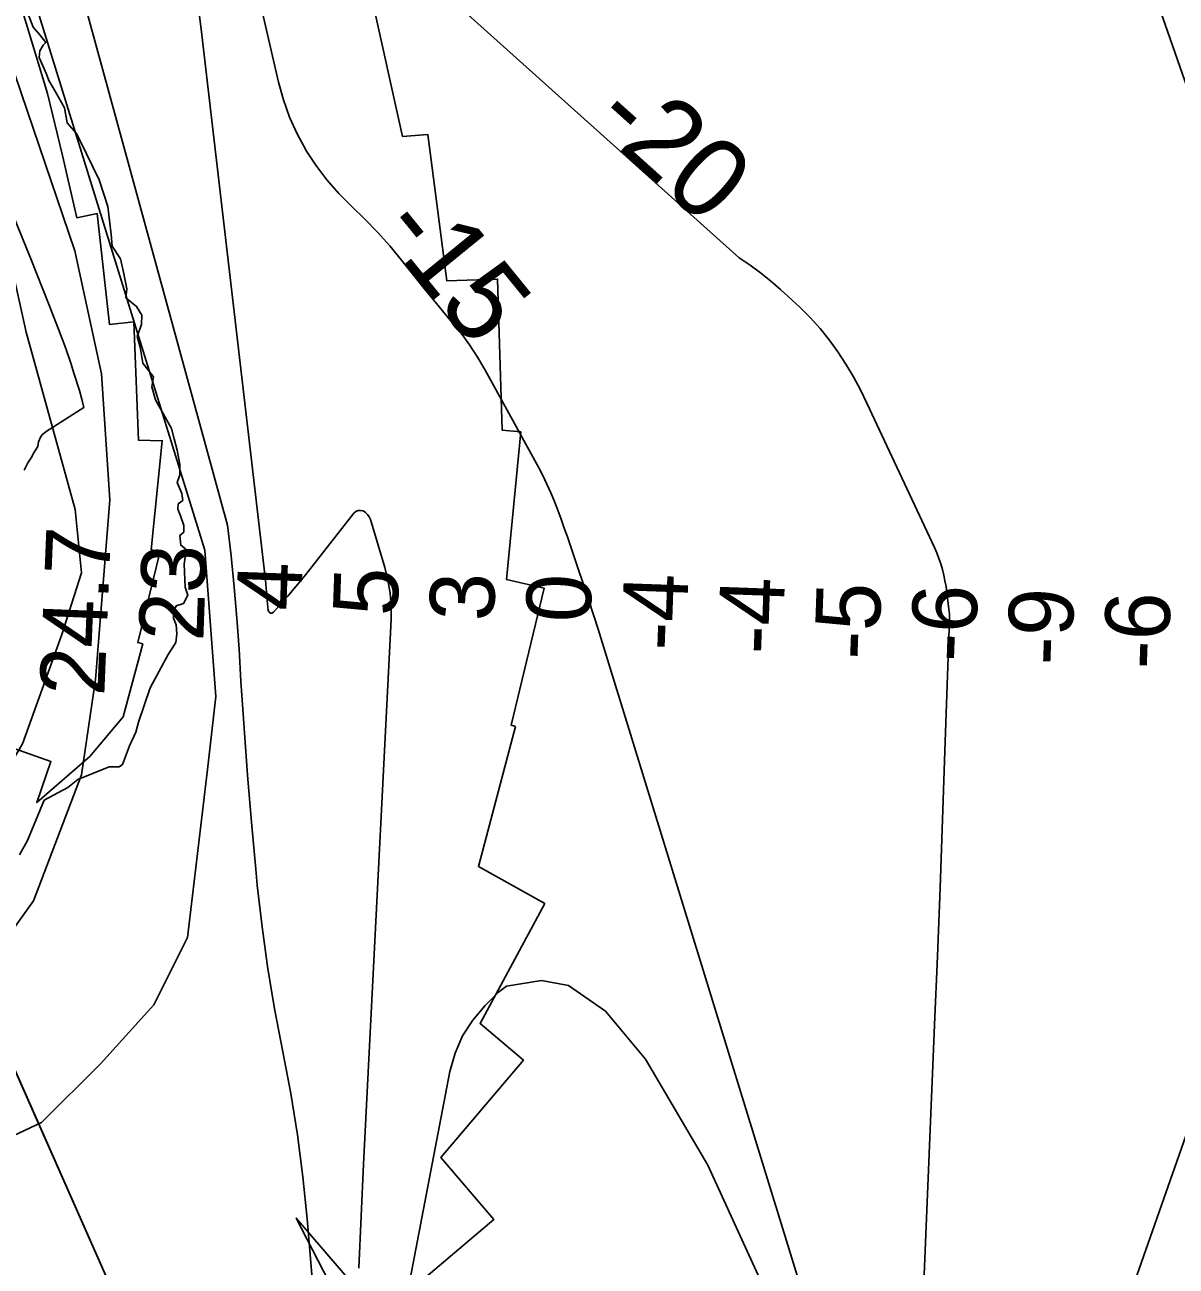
# Model space of a CAD drawing. Extents: x 3180038 to 3217926, y 922069 to 947485.
# Drawn here: x 3207872 to 3209065, y 928734 to 930020 of the extents above; entities that cross this region are included whole.
import ezdxf

# ---------------------------------------------------------------- set-up
doc = ezdxf.new("R2010")
doc.units = 0
for name, color, linetype in [('V-RIVR-EDGE', 7, 'Continuous'), ('V-RIVR-RANG', 7, 'Continuous'), ('V-RRAP-RVMT', 7, 'Continuous'), ('V-SITE-VEGE', 7, 'Continuous'), ('V-TOPO-DPTH', 7, 'Continuous'), ('V-TOPO-MINR', 7, 'Continuous'), ('V-TOPO-MINR-IDEN', 7, 'Continuous'), ('V-TOPO-WATR', 7, 'Continuous')]:
    doc.layers.add(name, color=color, linetype=linetype)

msp = doc.modelspace()

# ---------------------------------------------------------------- linework, layer by layer
at = {"layer": 'V-RIVR-EDGE'}
for points in [[(3207873, 930038.6), (3207881.2, 930017.9), (3207888, 930010), (3207894.3, 930002.1), (3207891.3, 929999.2), (3207888, 929993.3), (3207887.3, 929986.4), (3207894.8, 929969), (3207897.4, 929962.5), (3207904.3, 929951), (3207913.7, 929934.3), (3207916.3, 929918.9), (3207925.8, 929907.7), (3207936.2, 929886.7), (3207949.6, 929859.8), (3207958.4, 929831.9), (3207961.9, 929803.1), (3207962.9, 929790.9), (3207971.7, 929777.8), (3207974.6, 929764), (3207978.2, 929746.7), (3207977.2, 929737.5), (3207988.3, 929728.6), (3207993.8, 929719.4), (3207993.2, 929709.9), (3207988.9, 929697.5), (3207992.1, 929686.3), (3207994.7, 929669.6), (3208005.8, 929655.5), (3208004.1, 929645.3), (3208007.7, 929631.6), (3208024.3, 929602), (3208027.3, 929591.2), (3208030.2, 929579.7)], [(3208030.2, 929579.7), (3208033.1, 929564.6), (3208033.1, 929554.2), (3208030.4, 929546), (3208035, 929534.8), (3208036.3, 929527.6), (3208031.4, 929524), (3208031, 929518.4), (3208033.6, 929511.6), (3208037.2, 929501.4), (3208037.2, 929494.8), (3208033.2, 929491.2), (3208033.9, 929481.1), (3208038.8, 929477.5), (3208038.8, 929471.2), (3208037.4, 929461.4), (3208038.7, 929437.8), (3208041.3, 929429.3), (3208037, 929420.8), (3208029.1, 929418.2), (3208026.5, 929412.3), (3208026.5, 929405.4), (3208029.1, 929398.8), (3208030, 929389.3), (3208029, 929380.2), (3208020.8, 929368), (3208002.4, 929333.4), (3207990.2, 929297.7), (3207987.5, 929287.5), (3207980.9, 929273.4), (3207973.7, 929254.1), (3207970.1, 929251.5), (3207959.9, 929251.5), (3207927.4, 929238.5), (3207916.9, 929230), (3207892.6, 929217), (3207888.4, 929207.1), (3207875.2, 929175.1), (3207866.9, 929160.3)]]:
    msp.add_lwpolyline(points, dxfattribs=at)
at = {"layer": 'V-RRAP-RVMT'}
for points in [[(3208376.2, 929294.6), (3208410.5, 929436.7), (3208371.4, 929445.7), (3208386.4, 929598.5), (3208366.9, 929600.5), (3208362.2, 929756.9), (3208309.6, 929755.2), (3208290, 929906.6), (3208263.9, 929904.5), (3208231.6, 930049.7), (3208226.2, 930047.9), (3208183.6, 930189.4), (3208158.6, 930182.4), (3208133.2, 930274.9), (3208124.6, 930272)], [(3207794.5, 930150.2), (3207806.3, 930153.5), (3207832.8, 930069.5), (3207857.5, 930075.8), (3207895.9, 929949.2), (3207911.3, 929884.9), (3207926.4, 929820.4), (3207947.4, 929824.7), (3207960.1, 929709.9), (3207985.5, 929712.4), (3207990.2, 929590), (3208014.8, 929589.3), (3208003.4, 929476.2), (3208012.6, 929474.9), (3207989.5, 929380.3), (3207994.7, 929379)], [(3207994.7, 929379), (3207974.3, 929303.4), (3207939.8, 929262.3), (3207884.8, 929214.5), (3207899.5, 929257.2), (3207752.6, 929308.9), (3207748.1, 929297.3), (3207746.5, 929309.1), (3207699.3, 929304.4), (3208033, 928550.9)], [(3207699.3, 929304.4), (3207817, 929038.8), (3208033, 928550.9), (3208005.7, 928536.4)], [(3208033, 928550.9), (3208144.3, 928609.7), (3208142.8, 928612.4), (3208221.2, 928652.7), (3208153.7, 928784.1), (3208240.7, 928682.7), (3208358.3, 928782.4), (3208303.5, 928846.9), (3208389, 928947.5), (3208344.2, 928985.6), (3208411.2, 929109.9), (3208342.4, 929148.2), (3208380.8, 929293.4), (3208376.2, 929294.6)]]:
    msp.add_lwpolyline(points, dxfattribs=at)
at = {"layer": 'V-SITE-VEGE'}
msp.add_lwpolyline([(3207859.9, 929823.8), (3207878.6, 929777.8), (3207897.1, 929731.7), (3207907.4, 929705.1), (3207914.8, 929685.1), (3207920, 929669.9), (3207923.7, 929658.5), (3207929, 929641.3), (3207931.4, 929632.6), (3207933.7, 929623.9), (3207898.4, 929601.3), (3207894.5, 929599), (3207890.6, 929595.9), (3207889.1, 929593.6), (3207886.7, 929588.2), (3207885.9, 929583.5), (3207881.2, 929575.8), (3207879.6, 929572.7), (3207875.7, 929566.5), (3207871.8, 929558.8)], dxfattribs=at)
at = {"layer": 'V-TOPO-DPTH'}
for points in [[(3209221.5, 929540.8), (3208977.9, 930238.6)], [(3208977.9, 930238.6), (3209221.5, 929540.8)], [(3207858.3, 930124), (3208059, 929476), (3208070.5, 929324.4), (3208061.6, 929248.9), (3208041, 929074.6), (3208006.1, 929004.9), (3207950.8, 928944), (3207889.7, 928883.1), (3207785.1, 928833.9), (3207642.7, 928790.5), (3207590.4, 928790.6), (3207431.1, 928868.7)], [(3207858.3, 930124), (3208059, 929476), (3208070.5, 929324.4), (3208061.6, 929248.9), (3208041, 929074.6), (3208006.1, 929004.9), (3207950.8, 928944), (3207889.7, 928883.1), (3207785.1, 928833.9), (3207642.7, 928790.5), (3207590.4, 928790.6), (3207431.1, 928868.7)], [(3208254.7, 930100), (3208612.6, 929778.8), (3208623.8, 929771.3), (3208634.7, 929763.4), (3208645.2, 929754.9), (3208655.4, 929746.1), (3208675.3, 929727.6), (3208686.1, 929716.9), (3208696.4, 929705.7), (3208705.9, 929693.8), (3208714.9, 929681.5), (3208723.2, 929668.6), (3208731, 929655.5), (3208738.2, 929642.1), (3208745, 929628.4), (3208814.9, 929478.6), (3208817.3, 929473.1), (3208819.5, 929467.5), (3208821.4, 929461.8), (3208823.1, 929456), (3208824.6, 929450.2), (3208825.8, 929444.3), (3208826.9, 929438.4), (3208827.7, 929432.5), (3208829.9, 929415), (3208830.2, 929412.3), (3208830.4, 929409.7), (3208830.4, 929407.1), (3208830.4, 929404.5), (3208825.8, 929267.9), (3208823.3, 929197), (3208820.7, 929126.2), (3208818, 929055.3), (3208815.1, 928984.4), (3208794.1, 928483.2)], [(3208794.1, 928483.2), (3208815.1, 928984.4), (3208818, 929055.3), (3208820.7, 929126.2), (3208823.3, 929197), (3208825.8, 929267.9), (3208830.4, 929404.5), (3208830.4, 929407.1), (3208830.4, 929409.7), (3208830.2, 929412.3), (3208829.9, 929415), (3208827.7, 929432.5), (3208826.9, 929438.4), (3208825.8, 929444.3), (3208824.6, 929450.2), (3208823.1, 929456), (3208821.4, 929461.8), (3208819.5, 929467.5), (3208817.3, 929473.1), (3208814.9, 929478.6), (3208745, 929628.4), (3208738.2, 929642.1), (3208731, 929655.5), (3208723.2, 929668.6), (3208714.9, 929681.5), (3208705.9, 929693.8), (3208696.4, 929705.7), (3208686.1, 929716.9), (3208675.3, 929727.6), (3208655.4, 929746.1), (3208645.2, 929754.9), (3208634.7, 929763.4), (3208623.8, 929771.3), (3208612.6, 929778.8), (3208254.7, 930100)], [(3207377.9, 929039.3), (3207538.5, 928973.8), (3207590.7, 928965), (3207634.3, 928979.4), (3207718.6, 929049), (3207806, 929168), (3207870, 929275.4), (3207910.9, 929388.6), (3207931.3, 929452.5), (3207924.5, 929518.2), (3207873.8, 929701.8), (3207858.7, 929770.5), (3207844.1, 929839.2), (3207830.1, 929908.1), (3207816.5, 929977.1), (3207796.4, 930081.7)], [(3208218.6, 928732), (3208220.9, 928786), (3208223.4, 928839.9), (3208252, 929404.2), (3208252, 929417.9), (3208251, 929431.5), (3208248.7, 929444.9), (3208245.4, 929458.2), (3208230.5, 929507.9), (3208229.2, 929510.7), (3208227.6, 929513.1), (3208225.4, 929515), (3208222.9, 929516.6), (3208220.2, 929517.2), (3208217.7, 929517.1), (3208215.4, 929516), (3208213.2, 929514.2), (3208163.6, 929450.9), (3208157.5, 929443.3), (3208151.3, 929435.8), (3208145, 929428.4), (3208138.5, 929421.1), (3208130.1, 929411.7), (3208128.4, 929410.9), (3208126.9, 929410.8), (3208125.7, 929411.8), (3208124.7, 929413.4), (3208124.3, 929416.9), (3208124, 929420.3), (3208123.6, 929423.7), (3208123.3, 929428.5), (3208122.9, 929432.6), (3208122.6, 929436.7), (3208122.1, 929440.8), (3208121.7, 929444.9), (3208055.3, 930015.7), (3208052.4, 930037.6)], [(3208218.6, 928732), (3208220.9, 928786), (3208223.4, 928839.9), (3208252, 929404.2), (3208252, 929417.9), (3208251, 929431.5), (3208248.7, 929444.9), (3208245.4, 929458.2), (3208230.5, 929507.9), (3208229.2, 929510.7), (3208227.6, 929513.1), (3208225.4, 929515), (3208222.9, 929516.6), (3208220.2, 929517.2), (3208217.7, 929517.1), (3208215.4, 929516), (3208213.2, 929514.2), (3208163.6, 929450.9), (3208157.5, 929443.3), (3208151.3, 929435.8), (3208145, 929428.4), (3208138.5, 929421.1), (3208130.1, 929411.7), (3208128.4, 929410.9), (3208126.9, 929410.8), (3208125.7, 929411.8), (3208124.7, 929413.4), (3208124.3, 929416.9), (3208124, 929420.3), (3208123.6, 929423.7), (3208123.3, 929428.5), (3208122.9, 929432.6), (3208122.6, 929436.7), (3208122.1, 929440.8), (3208121.7, 929444.9), (3208055.3, 930015.7), (3208052.4, 930037.6)], [(3208923.4, 928436.1), (3209215.8, 929269.7)], [(3209215.8, 929269.7), (3208923.4, 928436.1)], [(3208656, 928672.6), (3208580, 928838.8), (3208515.4, 928948.5), (3208474, 928998.3), (3208435.9, 929025), (3208407.7, 929030), (3208371.4, 929024.3), (3208363.3, 929018), (3208349.4, 929004.3), (3208336.6, 928989.2), (3208325.8, 928972.9), (3208318.2, 928955), (3208312.7, 928935.9), (3208235.2, 928529.6)], [(3208656, 928672.6), (3208580, 928838.8), (3208515.4, 928948.5), (3208474, 928998.3), (3208435.9, 929025), (3208407.7, 929030), (3208371.4, 929024.3), (3208363.3, 929018), (3208349.4, 929004.3), (3208336.6, 928989.2), (3208325.8, 928972.9), (3208318.2, 928955), (3208312.7, 928935.9), (3208235.2, 928529.6)]]:
    msp.add_lwpolyline(points, dxfattribs=at)
at = {"layer": 'V-TOPO-MINR'}
for points in [[(3209221.5, 929540.8), (3208977.9, 930238.6)], [(3208099.5, 930117.1), (3208135.4, 929960.7), (3208140.6, 929942.5), (3208146.8, 929924.6), (3208154.7, 929907.5), (3208163.6, 929890.7), (3208163.7, 929890.5), (3208174.1, 929874.8), (3208185.4, 929859.7), (3208197.8, 929845.6), (3208211.1, 929832.1), (3208224.8, 929819), (3208238, 929805.4), (3208250.5, 929791.2), (3208262.6, 929776.6), (3208276.8, 929758.7), (3208286.2, 929747), (3208295.7, 929735.3), (3208305.3, 929723.8), (3208315, 929712.3), (3208324.4, 929700.7), (3208333.2, 929688.7), (3208341.3, 929676.1), (3208348.9, 929663.2), (3208404.5, 929561.9), (3208409.1, 929553.3), (3208413.4, 929544.5), (3208417.4, 929535.5), (3208421.1, 929526.5), (3208424.7, 929517.3), (3208428.1, 929508.2), (3208431.4, 929498.9), (3208434.6, 929489.7), (3208446.9, 929453.7), (3208451.9, 929438.8), (3208456.9, 929423.9), (3208461.7, 929409), (3208466.5, 929394), (3208752, 928466.5)], [(3207917.5, 930104.8), (3208082.3, 929502), (3208086.1, 929470), (3208089.4, 929437.8), (3208092.1, 929405.7), (3208094.4, 929373.5), (3208096.4, 929340.4), (3208099.6, 929291.7), (3208103.2, 929242.9), (3208107.3, 929194.3), (3208111.7, 929145.6), (3208113.3, 929129.1), (3208118.3, 929085.6), (3208124.1, 929042.3), (3208131.5, 928999.2), (3208139.7, 928956.2), (3208147.9, 928913.2), (3208155.1, 928870.1), (3208160.6, 928826.7), (3208165, 928783.2), (3208184.7, 928548.1)], [(3208254.7, 930100), (3208612.6, 929778.8), (3208623.8, 929771.3), (3208634.7, 929763.4), (3208645.2, 929754.9), (3208655.4, 929746.1), (3208675.3, 929727.6), (3208686.1, 929716.9), (3208696.4, 929705.7), (3208705.9, 929693.8), (3208714.9, 929681.5), (3208723.2, 929668.6), (3208731, 929655.5), (3208738.2, 929642.1), (3208745, 929628.4), (3208814.9, 929478.6), (3208817.3, 929473.1), (3208819.5, 929467.5), (3208821.4, 929461.8), (3208823.1, 929456), (3208824.6, 929450.2), (3208825.8, 929444.3), (3208826.9, 929438.4), (3208827.7, 929432.5), (3208829.9, 929415), (3208830.2, 929412.3), (3208830.4, 929409.7), (3208830.4, 929407.1), (3208830.4, 929404.5), (3208825.8, 929267.9), (3208823.3, 929197), (3208820.7, 929126.2), (3208818, 929055.3), (3208815.1, 928984.4), (3208794.1, 928483.2)], [(3207796.4, 930081.7), (3207816.5, 929977.1), (3207830.1, 929908.1), (3207844.1, 929839.2), (3207858.7, 929770.5), (3207873.8, 929701.8), (3207924.5, 929518.2), (3207931.3, 929452.5), (3207910.9, 929388.6), (3207870, 929275.4), (3207806, 929168), (3207718.6, 929049), (3207634.3, 928979.4), (3207590.7, 928965), (3207538.5, 928973.8), (3207377.9, 929039.3)], [(3207831.5, 930059.1), (3207924.4, 929786.1), (3207952, 929658.8), (3207960.5, 929528), (3207945.6, 929342.1), (3207931, 929243.3), (3207881.4, 929112.7), (3207808.6, 929011.1), (3207735.9, 928947.3), (3207671.9, 928895.1), (3207590.6, 928889.4), (3207503.5, 928898.3), (3207402.2, 928955.2)], [(3208052.4, 930037.6), (3208055.3, 930015.7), (3208121.7, 929444.9), (3208122.1, 929440.8), (3208122.6, 929436.7), (3208122.9, 929432.6), (3208123.3, 929428.5), (3208123.6, 929423.7), (3208124, 929420.3), (3208124.3, 929416.9), (3208124.7, 929413.4), (3208125.7, 929411.8), (3208126.9, 929410.8), (3208128.4, 929410.9), (3208130.1, 929411.7), (3208138.5, 929421.1), (3208145, 929428.4), (3208151.3, 929435.8), (3208157.5, 929443.3), (3208163.6, 929450.9), (3208213.2, 929514.2), (3208215.4, 929516), (3208217.7, 929517.1), (3208220.2, 929517.2), (3208222.9, 929516.6), (3208225.4, 929515), (3208227.6, 929513.1), (3208229.2, 929510.7), (3208230.5, 929507.9), (3208245.4, 929458.2), (3208248.7, 929444.9), (3208251, 929431.5), (3208252, 929417.9), (3208252, 929404.2), (3208223.4, 928839.9), (3208220.9, 928786), (3208218.6, 928732)], [(3208923.4, 928436.1), (3209215.8, 929269.7)], [(3208235.2, 928529.6), (3208312.7, 928935.9), (3208318.2, 928955), (3208325.8, 928972.9), (3208336.6, 928989.2), (3208349.4, 929004.3), (3208363.3, 929018), (3208371.4, 929024.3), (3208407.7, 929030), (3208435.9, 929025), (3208474, 928998.3), (3208515.4, 928948.5), (3208580, 928838.8), (3208656, 928672.6)]]:
    msp.add_lwpolyline(points, dxfattribs=at)
at = {"layer": 'V-TOPO-WATR'}
msp.add_lwpolyline([(3207858.3, 930124), (3208059, 929476), (3208070.5, 929324.4), (3208061.6, 929248.9), (3208041, 929074.6), (3208006.1, 929004.9), (3207950.8, 928944), (3207889.7, 928883.1), (3207785.1, 928833.9), (3207642.7, 928790.5), (3207590.4, 928790.6), (3207431.1, 928868.7)], dxfattribs=at)

# ---------------------------------------------------------------- texts
at = {"layer": 'V-RIVR-RANG'}
for s, rotation, p in [('24.7', 87.6783, (3207954.7, 929324.3)), ('23', 87.9619, (3208057.3, 929381)), ('4', 87.9619, (3208158.5, 929412.7)), ('5', 87.9619, (3208258.4, 929407.1)), ('3', 87.9619, (3208358.3, 929401.7)), ('0', 87.9619, (3208458.3, 929400.3)), ('-4', 87.9619, (3208557.3, 929371.1)), ('-4', 87.9619, (3208657.2, 929367.3)), ('-5', 87.9619, (3208757.1, 929361.7)), ('-6', 87.9619, (3208857.1, 929359.5)), ('-9', 87.9619, (3208957, 929355.9)), ('-6', 87.9619, (3209056.9, 929351.8))]:
    msp.add_text(s, height=67, rotation=rotation, dxfattribs=at).set_placement(p)
at = {"layer": 'V-TOPO-MINR-IDEN'}
for s, rotation, p in [('-20', 318.0967, (3208457.9, 929917.6)), ('-15', 309.1583, (3208236.9, 929807.5))]:
    msp.add_text(s, height=83, rotation=rotation, dxfattribs=at).set_placement(p)

doc.saveas('drawing.dxf')
